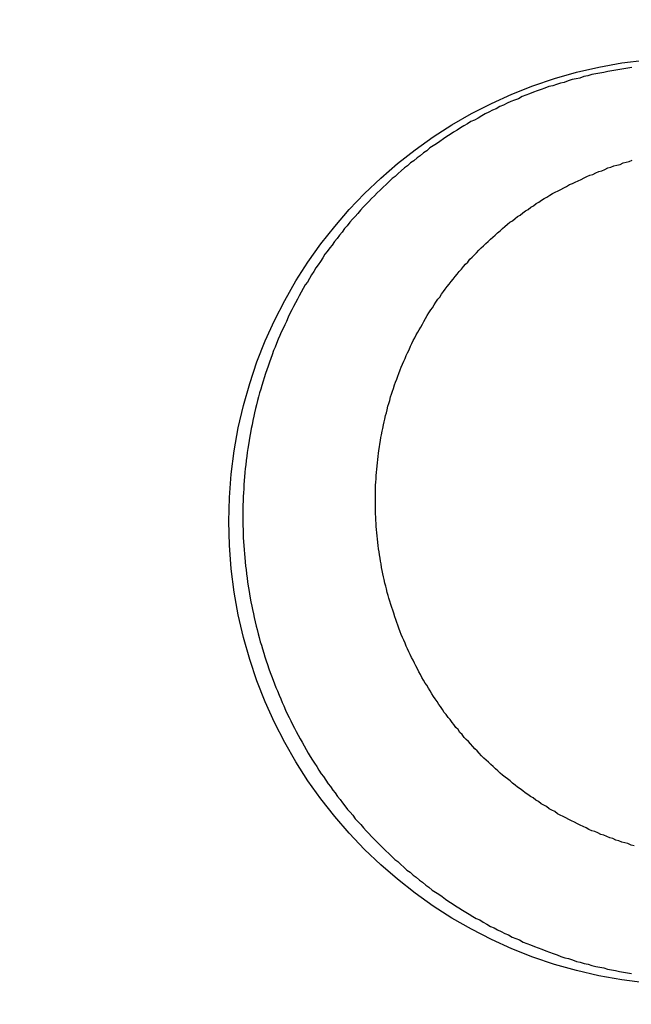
# Model space of a CAD drawing. Header units: millimetres. Extents: x -604189 to 881711, y -381903 to -7297.
# Tile 433 of 656: x -579666 to -579657, y -164949 to -164935. Entities that reach past the tile are written whole.
import ezdxf

# ---------------------------------------------------------------- set-up
doc = ezdxf.new("R2010")
doc.units = ezdxf.units.MM
doc.header["$LTSCALE"] = 100
doc.linetypes.add('0.5_0.5', pattern=[1, 0.5, -0.5])
doc.linetypes.add('ACAD_ISO04W100', pattern=[30.5, 24, -3, 0.5, -3])
doc.layers.get('Defpoints').update_dxf_attribs({"color": 30})
doc.layers.add('OPIS', color=7, linetype='Continuous')
doc.layers.add('strop osie', color=80, linetype='ACAD_ISO04W100', lineweight=5)
doc.styles.get("Standard").update_dxf_attribs({"font": 'romans.shx', "width": 0.5})
doc.dimstyles.new('1 50', dxfattribs={"dimtxt": 150, "dimasz": 80, "dimexe": 1, "dimexo": 1, "dimgap": 20, "dimtad": 1, "dimdec": 0, "dimlfac": 0.1, "dimtxsty": 'Standard', "dimblk": 'ARCHTICK', "dimcen": 200, "dimclrd": 2, "dimadec": 1, "dimazin": 0, "dimtfac": 1, "dimtdec": 0, "dimtmove": 0, "dimatfit": 3, "dimldrblk": 'ARCHTICK', "dimfxl": 120, "dimfxlon": 1, "dimtfill": 1, "dimarcsym": 0})

# ---------------------------------------------------------------- blocks, each defined once
blk = doc.blocks.new('_ArchTick')
at = {"layer": 'strop osie', "color": 0, "const_width": 0.15}
blk.add_lwpolyline([(-0.5, -0.5), (0.5, 0.5)], dxfattribs=at)
blk = doc.blocks.new('*D3294')
at = {"layer": 'Defpoints', "color": 0, "linetype": 'ByBlock', "lineweight": 5, "transparency": 16777216}
for p in [(-595783.126, -159420.303), (-593748.924, -159420.303), (-552118.935, -179940.303)]:
    blk.add_point(p, dxfattribs=at)
at = {"layer": 'OPIS', "color": 0, "linetype": 'Continuous', "lineweight": -2, "transparency": 16777216}
for p, q in [((-595723.126, -159420.303), (-595784.126, -159420.303)), ((-595723.126, -179940.303), (-595784.126, -179940.303))]:
    blk.add_line(p, q, dxfattribs=at)
at = {"layer": 'OPIS', "color": 2, "lineweight": -2, "transparency": 16777216}
blk.add_line((-595783.126, -179940.303), (-595783.126, -159420.303), dxfattribs=at)
at = {"layer": 'OPIS', "color": 2, "linetype": 'ByBlock', "lineweight": -2, "transparency": 16777216, "xscale": 80, "yscale": 80, "zscale": 80}
for p, rotation in [((-595783.126, -159420.303), 90), ((-595783.126, -179940.303), 270)]:
    blk.add_blockref('_ArchTick', p, dxfattribs=dict(at, rotation=rotation))
at = {"layer": 'OPIS', "color": 0, "linetype": 'ByBlock', "lineweight": 13, "transparency": 16777216, "insert": (-595878.126, -169680.303), "char_height": 150, "attachment_point": 5, "rotation": 90, "bg_fill": 3, "box_fill_scale": 1.1, "bg_fill_color": 256, "bg_fill_true_color": 13158600, "bg_fill_transparency": 0}
blk.add_mtext('2052', dxfattribs=at)

msp = doc.modelspace()

# ---------------------------------------------------------------- dimensions: what is measured, and where the dimension line sits
at = {"layer": 'OPIS', "color": 0, "linetype": 'ByBlock', "lineweight": 13}
dim = msp.add_linear_dim(base=(-595783.126, -159420.303), p1=(-552118.935, -179940.303), p2=(-593748.924, -159420.303), angle=90, dimstyle='1 50', override={"dimtmove": 1, "dimfxl": 60, "dimarcsym": 1}, dxfattribs=at)
dim.commit()
dim.dimension.update_dxf_attribs({"geometry": '*D3294', "text_midpoint": (-595878.126, -169680.303)})

# ---------------------------------------------------------------- next in the draw order: hatches: boundary and pattern name
at = {"layer": 'OPIS', "linetype": '0.5_0.5', "lineweight": 13}
h = msp.add_hatch(dxfattribs=at)
h.set_pattern_fill('ANSI37', color=0, scale=130)
h.set_pattern_definition([(45, (-597218.54, 256668.8), (-291.85832, 291.85832), []), (135, (-597218.54, 256668.8), (-291.85832, -291.85832), [])])
edge = h.paths.add_edge_path(flags=16)
edge.add_line((-570958.916, -168985.281), (-571058.916, -168985.281))
edge.add_line((-571058.916, -168985.281), (-572598.916, -168985.281))
edge.add_line((-572598.916, -168985.281), (-572598.915, -170470.3))
edge.add_line((-572598.915, -170470.3), (-570825.763, -170470.3))
edge.add_arc((-570508.916, -170339.099), 342.937, 180, 202.49364, ccw=False)
edge.add_arc((-570508.916, -170339.099), 342.937, 90, 180, ccw=False)
edge.add_line((-570508.916, -169996.163), (-570508.916, -169764.704))
edge.add_arc((-570058.916, -168985.281), 900, 180, 240, ccw=False)
edge = h.paths.add_edge_path(flags=17)
edge.add_line((-569358.915, -170085.281), (-569358.916, -168985.281))
edge.add_line((-569358.916, -168985.281), (-569358.917, -168985.281))
edge.add_line((-569358.917, -168985.281), (-569958.916, -168985.281))
edge.add_line((-569958.916, -168985.281), (-570058.916, -168985.281))
edge.add_line((-570058.916, -168985.281), (-570058.916, -168925.281))
edge.add_line((-570058.916, -168925.281), (-569958.916, -168925.281))
edge.add_line((-569958.916, -168925.281), (-569958.916, -168865.281))
edge.add_line((-569958.916, -168865.281), (-569358.916, -168865.281))
edge.add_line((-569358.916, -168865.281), (-569358.917, -166865.281))
edge.add_line((-569358.917, -166865.281), (-574098.917, -166865.286))
edge.add_line((-574098.917, -166865.286), (-574098.914, -171970.3))
edge.add_line((-574098.914, -171970.3), (-572608.913, -171970.3))
edge.add_line((-572608.913, -171970.3), (-571504.913, -170590.3))
edge.add_line((-571504.913, -170590.3), (-572718.915, -170590.3))
edge.add_line((-572718.915, -170590.3), (-572718.916, -168865.281))
edge.add_line((-572718.916, -168865.281), (-571058.916, -168865.281))
edge.add_line((-571058.916, -168865.281), (-571058.916, -168925.281))
edge.add_line((-571058.916, -168925.281), (-570958.916, -168925.281))
edge.add_line((-570958.916, -168925.281), (-570958.916, -168985.281))
edge.add_arc((-570058.916, -168985.281), 900, 180, 240)
edge.add_line((-570508.916, -169764.704), (-570508.916, -169996.163))
edge.add_arc((-570508.916, -170339.099), 342.937, 0, 90, ccw=False)
edge.add_arc((-570508.916, -170339.099), 342.937, 208.97989, 360, ccw=False)
edge.add_line((-570808.913, -170505.253), (-570808.913, -171171.086))
edge.add_arc((-570808.913, -171220.3), 49.214, 0, 90, ccw=False)
edge.add_arc((-570808.913, -171220.3), 49.214, 270, 360, ccw=False)
edge.add_line((-570808.913, -171269.514), (-570808.913, -171970.3))
edge.add_line((-570808.913, -171970.3), (-569358.914, -171970.3))
edge.add_line((-569358.914, -171970.3), (-569358.915, -170085.281))
h.paths.add_polyline_path([(-561118.924, -159870.303), (-590334.655, -159870.303), (-590334.655, -161470.303), (-562318.924, -161470.303), (-562318.924, -172095.292), (-561118.924, -172095.291), (-561118.924, -168350.303), (-552073.919, -168350.303), (-552073.92, -167150.303), (-561118.924, -167150.303)])
h.paths.add_polyline_path([(-572856.927, -169813.68), (-569451.07, -169813.68), (-569451.07, -169408.68), (-572856.927, -169408.68)], flags=16)
at = {"layer": 'OPIS', "linetype": 'ByBlock', "lineweight": 15}
h = msp.add_hatch(dxfattribs=at)
h.set_pattern_fill('ANSI37', color=0, scale=80, angle=45)
h.set_pattern_definition([(90, (-298582.96, 32475.8), (-254, 0), []), (180, (-298582.96, 32475.8), (-3e-14, -254), [])])
edge = h.paths.add_edge_path()
edge.add_arc((-579589.086, -167378.931), 50, 0, 90)
edge.add_line((-579589.086, -167328.931), (-579794.086, -167328.93))
edge.add_arc((-579794.086, -167378.93), 50, 89.9996, 180)
edge.add_line((-579844.086, -167378.93), (-579844.086, -167822.93))
edge.add_arc((-579794.086, -167822.93), 50, 180, 270)
edge.add_line((-579794.086, -167872.93), (-579589.085, -167872.931))
edge.add_arc((-579589.086, -167822.931), 50, 270.0014, 360)
edge.add_line((-579539.086, -167822.931), (-579539.086, -167378.931))
edge = h.paths.add_edge_path()
edge.add_arc((-579589.086, -167378.931), 50, 0, 90)
edge.add_line((-579589.086, -167328.931), (-579794.086, -167328.93))
edge.add_arc((-579794.086, -167378.93), 50, 89.9996, 180)
edge.add_line((-579844.086, -167378.93), (-579844.086, -167822.93))
edge.add_arc((-579794.086, -167822.93), 50, 180, 270)
edge.add_line((-579794.086, -167872.93), (-579589.085, -167872.931))
edge.add_arc((-579589.086, -167822.931), 50, 270.0014, 360)
edge.add_line((-579539.086, -167822.931), (-579539.086, -167378.931))
edge = h.paths.add_edge_path()
edge.add_line((-579899.087, -167300.93), (-579424.086, -167300.93))
edge.add_line((-579424.086, -167300.93), (-579424.086, -167900.93))
edge.add_line((-579424.086, -167900.93), (-579898.789, -167900.93))
edge.add_arc((-579899.086, -167892.935), 8, 180, 272.1285, ccw=False)
edge.add_line((-579907.086, -167892.935), (-579907.086, -167308.93))
edge.add_arc((-579899.086, -167308.93), 8, 90.0036, 180, ccw=False)
h.paths.add_polyline_path([(-581519.932, -164217.829), (-581520.004, -164223.092), (-581520.079, -164228.355), (-581520.156, -164233.617), (-581520.235, -164238.88), (-581520.318, -164244.143), (-581520.402, -164249.406), (-581520.489, -164254.669), (-581520.579, -164259.931), (-581520.671, -164265.194), (-581520.766, -164270.457), (-581520.863, -164275.719), (-581520.962, -164280.982), (-581521.064, -164286.244), (-581521.169, -164291.506), (-581521.276, -164296.769), (-581521.386, -164302.031), (-581521.498, -164307.293), (-581521.613, -164312.556), (-581521.73, -164317.818), (-581521.85, -164323.08), (-581521.972, -164328.342), (-581522.097, -164333.604), (-581522.225, -164338.866), (-581522.355, -164344.127), (-581522.488, -164349.389), (-581522.623, -164354.651), (-581522.76, -164359.913), (-581522.901, -164365.174), (-581523.043, -164370.436), (-581523.189, -164375.697), (-581523.337, -164380.958), (-581523.487, -164386.22), (-581523.64, -164391.481), (-581523.795, -164396.742), (-581523.953, -164402.003), (-581874.489, -164402.003), (-581874.664, -164396.198), (-581874.835, -164390.392), (-581875.003, -164384.587), (-581875.168, -164378.781), (-581875.329, -164372.976), (-581875.488, -164367.17), (-581875.643, -164361.364), (-581875.796, -164355.558), (-581875.945, -164349.752), (-581876.092, -164343.946), (-581876.235, -164338.14), (-581876.375, -164332.334), (-581876.512, -164326.527), (-581876.646, -164320.721), (-581876.777, -164314.914), (-581876.904, -164309.108), (-581877.029, -164303.301), (-581877.151, -164297.495), (-581877.269, -164291.688), (-581877.385, -164285.881), (-581877.497, -164280.074), (-581877.606, -164274.267), (-581877.713, -164268.461), (-581877.816, -164262.653), (-581877.916, -164256.846), (-581878.014, -164251.039), (-581878.108, -164245.232), (-581878.199, -164239.425), (-581878.287, -164233.618), (-581878.372, -164227.81), (-581878.454, -164222.003), (-581878.533, -164216.196), (-581878.609, -164210.388), (-581878.682, -164204.581), (-581878.751, -164198.773), (-581878.818, -164192.966), (-581878.881, -164187.158), (-581878.941, -164181.35), (-581878.997, -164175.543), (-581879.051, -164169.735), (-581879.101, -164163.927), (-581879.147, -164158.12), (-581879.191, -164152.312), (-581879.231, -164146.504), (-581879.267, -164140.696), (-581879.301, -164134.888), (-581879.332, -164129.081), (-581879.361, -164123.273), (-581879.388, -164117.465), (-581879.413, -164111.657), (-581879.437, -164105.849), (-581879.459, -164100.041), (-581879.475, -164094.233), (-581879.48, -164088.425), (-581879.472, -164082.617), (-581879.448, -164076.809), (-581879.406, -164071.002), (-581879.347, -164065.194), (-581879.269, -164059.387), (-581879.171, -164053.58), (-581879.054, -164047.773), (-581878.917, -164041.967), (-581878.759, -164036.161), (-581878.581, -164030.356), (-581878.381, -164024.551), (-581878.159, -164018.747), (-581877.914, -164012.944), (-581877.642, -164007.143), (-581877.341, -164001.342), (-581877.009, -163995.544), (-581876.642, -163989.748), (-581876.238, -163983.954), (-581875.795, -163978.163), (-581875.304, -163972.376), (-581874.753, -163966.594), (-581874.129, -163960.82), (-581873.419, -163955.056), (-581872.605, -163949.306), (-581871.67, -163943.574), (-581870.596, -163937.865), (-581869.362, -163932.188), (-581867.941, -163926.557), (-581866.302, -163920.987), (-581864.416, -163915.495), (-581862.246, -163910.11), (-581859.744, -163904.869), (-581856.869, -163899.824), (-581853.582, -163895.036), (-581849.851, -163890.591), (-581845.671, -163886.563), (-581841.105, -163882.977), (-581836.224, -163879.833), (-581831.097, -163877.106), (-581825.784, -163874.761), (-581820.336, -163872.759), (-581814.785, -163871.064), (-581809.154, -163869.636), (-581803.468, -163868.44), (-581797.747, -163867.44), (-581792, -163866.603), (-581786.235, -163865.9), (-581780.458, -163865.297), (-581774.674, -163864.778), (-581768.884, -163864.334), (-581763.088, -163863.958), (-581757.289, -163863.646), (-581751.486, -163863.39), (-581745.681, -163863.186), (-581739.874, -163863.026), (-581734.068, -163862.906), (-581728.26, -163862.819), (-581722.453, -163862.761), (-581716.645, -163862.725), (-581710.837, -163862.707), (-581705.029, -163862.7), (-581699.221, -163862.698), (-581693.958, -163862.699), (-581688.694, -163862.704), (-581683.431, -163862.718), (-581678.167, -163862.744), (-581672.904, -163862.788), (-581667.641, -163862.852), (-581662.379, -163862.942), (-581657.117, -163863.062), (-581651.856, -163863.215), (-581646.596, -163863.407), (-581641.337, -163863.64), (-581636.081, -163863.919), (-581630.828, -163864.249), (-581625.579, -163864.634), (-581620.334, -163865.078), (-581615.096, -163865.587), (-581609.864, -163866.17), (-581604.645, -163866.847), (-581599.442, -163867.642), (-581594.263, -163868.578), (-581589.115, -163869.676), (-581584.013, -163870.965), (-581578.971, -163872.474), (-581574.009, -163874.23), (-581569.153, -163876.259), (-581564.436, -163878.591), (-581559.896, -163881.253), (-581555.585, -163884.268), (-581551.554, -163887.652), (-581547.857, -163891.394), (-581544.534, -163895.471), (-581541.574, -163899.824), (-581538.952, -163904.387), (-581536.64, -163909.114), (-581534.606, -163913.968), (-581532.817, -163918.918), (-581531.241, -163923.939), (-581529.854, -163929.016), (-581528.636, -163934.137), (-581527.564, -163939.29), (-581526.619, -163944.467), (-581525.784, -163949.663), (-581525.048, -163954.875), (-581524.397, -163960.099), (-581523.818, -163965.33), (-581523.302, -163970.568), (-581522.84, -163975.811), (-581522.421, -163981.058), (-581522.037, -163986.308), (-581521.685, -163991.559), (-581521.363, -163996.813), (-581521.067, -164002.068), (-581520.796, -164007.324), (-581520.549, -164012.582), (-581520.322, -164017.84), (-581520.116, -164023.1), (-581519.928, -164028.36), (-581519.759, -164033.621), (-581519.607, -164038.882), (-581519.472, -164044.144), (-581519.354, -164049.406), (-581519.252, -164054.668), (-581519.166, -164059.931), (-581519.096, -164065.194), (-581519.041, -164070.457), (-581519.001, -164075.72), (-581518.976, -164080.984), (-581518.964, -164086.247), (-581518.964, -164091.51), (-581518.974, -164096.774), (-581518.991, -164102.037), (-581519.012, -164107.301), (-581519.034, -164112.564), (-581519.057, -164117.828), (-581519.081, -164123.091), (-581519.107, -164128.354), (-581519.135, -164133.618), (-581519.165, -164138.881), (-581519.197, -164144.144), (-581519.232, -164149.408), (-581519.269, -164154.671), (-581519.31, -164159.934), (-581519.353, -164165.198), (-581519.399, -164170.461), (-581519.447, -164175.724), (-581519.498, -164180.987), (-581519.552, -164186.25), (-581519.609, -164191.513), (-581519.668, -164196.777), (-581519.73, -164202.04), (-581519.795, -164207.303), (-581519.862, -164212.566)])
h.paths.add_polyline_path([(-582118.924, -164407.051), (-579418.924, -164407.051), (-579418.924, -162910.783), (-582118.924, -162910.783)])
h.paths.add_polyline_path([(-581950.717, -164839.225), (-581944.91, -164839.127), (-581939.103, -164839.033), (-581933.295, -164838.942), (-581927.488, -164838.854), (-581921.681, -164838.769), (-581915.873, -164838.687), (-581910.066, -164838.608), (-581904.259, -164838.532), (-581898.451, -164838.459), (-581892.644, -164838.39), (-581886.836, -164838.323), (-581881.028, -164838.26), (-581875.221, -164838.2), (-581869.413, -164838.144), (-581863.605, -164838.09), (-581857.798, -164838.04), (-581851.99, -164837.994), (-581846.182, -164837.95), (-581840.374, -164837.91), (-581834.567, -164837.874), (-581828.759, -164837.84), (-581822.951, -164837.809), (-581817.143, -164837.78), (-581811.335, -164837.753), (-581805.527, -164837.728), (-581799.719, -164837.704), (-581793.912, -164837.682), (-581788.104, -164837.666), (-581782.296, -164837.661), (-581776.488, -164837.669), (-581770.68, -164837.693), (-581764.872, -164837.735), (-581759.065, -164837.794), (-581753.257, -164837.872), (-581747.45, -164837.97), (-581741.643, -164838.087), (-581735.837, -164838.224), (-581730.031, -164838.382), (-581724.226, -164838.56), (-581718.422, -164838.76), (-581712.618, -164838.982), (-581706.815, -164839.227), (-581701.013, -164839.499), (-581695.213, -164839.8), (-581689.415, -164840.132), (-581683.618, -164840.499), (-581677.825, -164840.903), (-581672.034, -164841.346), (-581666.246, -164841.837), (-581660.465, -164842.388), (-581654.691, -164843.012), (-581648.927, -164843.722), (-581643.176, -164844.536), (-581637.444, -164845.471), (-581631.736, -164846.545), (-581626.059, -164847.779), (-581620.428, -164849.2), (-581614.858, -164850.839), (-581609.366, -164852.725), (-581603.98, -164854.895), (-581598.739, -164857.397), (-581593.694, -164860.272), (-581588.906, -164863.559), (-581584.462, -164867.29), (-581580.433, -164871.47), (-581576.847, -164876.036), (-581573.704, -164880.917), (-581570.976, -164886.044), (-581568.631, -164891.357), (-581566.63, -164896.805), (-581564.934, -164902.356), (-581563.507, -164907.987), (-581562.31, -164913.673), (-581561.31, -164919.394), (-581560.474, -164925.141), (-581559.77, -164930.906), (-581559.168, -164936.683), (-581558.648, -164942.467), (-581558.204, -164948.257), (-581557.829, -164954.053), (-581557.516, -164959.852), (-581557.261, -164965.655), (-581557.056, -164971.46), (-581556.897, -164977.267), (-581556.776, -164983.073), (-581556.69, -164988.881), (-581556.631, -164994.688), (-581556.596, -165000.496), (-581556.577, -165006.304), (-581556.57, -165012.112), (-581556.569, -165017.92), (-581556.57, -165023.183), (-581556.575, -165028.447), (-581556.588, -165033.71), (-581556.615, -165038.974), (-581556.658, -165044.237), (-581556.723, -165049.5), (-581556.813, -165054.762), (-581556.932, -165060.024), (-581557.086, -165065.285), (-581557.277, -165070.545), (-581557.51, -165075.804), (-581557.79, -165081.06), (-581558.119, -165086.313), (-581558.504, -165091.562), (-581558.949, -165096.807), (-581559.458, -165102.045), (-581560.04, -165107.276), (-581560.717, -165112.496), (-581561.513, -165117.699), (-581562.448, -165122.878), (-581563.547, -165128.026), (-581564.836, -165133.128), (-581566.345, -165138.17), (-581568.1, -165143.132), (-581570.129, -165147.988), (-581572.461, -165152.705), (-581575.123, -165157.245), (-581578.139, -165161.556), (-581581.522, -165165.587), (-581585.265, -165169.284), (-581589.342, -165172.607), (-581593.694, -165175.567), (-581598.257, -165178.189), (-581602.985, -165180.501), (-581607.838, -165182.535), (-581612.788, -165184.324), (-581617.81, -165185.9), (-581622.887, -165187.287), (-581628.007, -165188.505), (-581633.16, -165189.577), (-581638.337, -165190.522), (-581643.534, -165191.357), (-581648.746, -165192.093), (-581653.969, -165192.744), (-581659.201, -165193.323), (-581664.439, -165193.839), (-581669.682, -165194.301), (-581674.929, -165194.72), (-581680.178, -165195.104), (-581685.43, -165195.456), (-581690.683, -165195.778), (-581695.938, -165196.074), (-581701.195, -165196.345), (-581706.452, -165196.592), (-581711.711, -165196.819), (-581716.97, -165197.025), (-581722.23, -165197.213), (-581727.491, -165197.382), (-581732.752, -165197.534), (-581738.014, -165197.669), (-581743.276, -165197.787), (-581748.539, -165197.889), (-581753.801, -165197.975), (-581759.064, -165198.045), (-581764.327, -165198.1), (-581769.591, -165198.14), (-581774.854, -165198.165), (-581780.118, -165198.177), (-581785.381, -165198.177), (-581790.644, -165198.167), (-581795.908, -165198.15), (-581801.171, -165198.129), (-581806.435, -165198.107), (-581811.698, -165198.084), (-581816.961, -165198.06), (-581822.225, -165198.034), (-581827.488, -165198.006), (-581832.752, -165197.976), (-581838.015, -165197.944), (-581843.278, -165197.909), (-581848.541, -165197.872), (-581853.805, -165197.831), (-581859.068, -165197.788), (-581864.331, -165197.742), (-581869.594, -165197.694), (-581874.858, -165197.643), (-581880.121, -165197.589), (-581885.384, -165197.532), (-581890.647, -165197.473), (-581895.91, -165197.411), (-581901.173, -165197.346), (-581906.436, -165197.279), (-581911.699, -165197.209), (-581916.962, -165197.137), (-581922.225, -165197.062), (-581927.488, -165196.985), (-581932.751, -165196.906), (-581938.014, -165196.823), (-581943.276, -165196.739), (-581948.539, -165196.652), (-581953.802, -165196.562), (-581959.064, -165196.47), (-581964.327, -165196.375), (-581969.59, -165196.278), (-581974.852, -165196.179), (-581980.115, -165196.077), (-581985.377, -165195.972), (-581990.639, -165195.865), (-581995.902, -165195.755), (-582001.164, -165195.643), (-582006.426, -165195.528), (-582011.688, -165195.411), (-582016.95, -165195.291), (-582022.212, -165195.169), (-582027.474, -165195.044), (-582032.736, -165194.916), (-582037.998, -165194.786), (-582043.26, -165194.653), (-582048.521, -165194.518), (-582053.783, -165194.381), (-582059.045, -165194.24), (-582064.306, -165194.098), (-582069.568, -165193.952), (-582074.829, -165193.804), (-582080.09, -165193.654), (-582085.351, -165193.501), (-582090.613, -165193.346), (-582095.874, -165193.188), (-582095.874, -164842.652), (-582090.068, -164842.477), (-582084.263, -164842.306), (-582078.457, -164842.138), (-582072.652, -164841.973), (-582066.846, -164841.812), (-582061.04, -164841.653), (-582055.235, -164841.498), (-582049.429, -164841.345), (-582043.623, -164841.196), (-582037.817, -164841.049), (-582032.01, -164840.906), (-582026.204, -164840.766), (-582020.398, -164840.629), (-582014.591, -164840.495), (-582008.785, -164840.364), (-582002.978, -164840.237), (-581997.172, -164840.112), (-581991.365, -164839.99), (-581985.558, -164839.872), (-581979.752, -164839.756), (-581973.945, -164839.644), (-581968.138, -164839.535), (-581962.331, -164839.428), (-581956.524, -164839.325)])
edge = h.paths.add_edge_path()
edge.add_arc((-581748.924, -162268.543), 50, 0, 90.0004)
edge.add_line((-581748.924, -162218.543), (-581953.924, -162218.545))
edge.add_arc((-581953.924, -162268.545), 50, 90.0009, 180)
edge.add_line((-582003.924, -162268.545), (-582003.924, -162712.545))
edge.add_arc((-581953.924, -162712.545), 50, 180, 270.0022)
edge.add_line((-581953.922, -162762.545), (-581748.923, -162762.543))
edge.add_arc((-581748.924, -162712.543), 50, 270.0009, 360)
edge.add_line((-581698.924, -162712.543), (-581698.924, -162268.543))
edge = h.paths.add_edge_path()
edge.add_arc((-581748.924, -161668.543), 50, 0, 90.0004)
edge.add_line((-581748.924, -161618.543), (-581953.924, -161618.545))
edge.add_arc((-581953.924, -161668.545), 50, 90.0009, 180)
edge.add_line((-582003.924, -161668.545), (-582003.924, -162112.545))
edge.add_arc((-581953.924, -162112.545), 50, 180, 270.0022)
edge.add_line((-581953.922, -162162.545), (-581748.923, -162162.543))
edge.add_arc((-581748.924, -162112.543), 50, 270.0009, 360)
edge.add_line((-581698.924, -162112.543), (-581698.924, -161668.543))
h.paths.add_polyline_path([(-582118.924, -162790.543), (-579418.924, -162790.543), (-579418.924, -161590.543), (-582118.924, -161590.543)])
edge = h.paths.add_edge_path()
edge.add_arc((-579794.086, -168270.003), 50, 89.9996, 180)
edge.add_line((-579844.086, -168270.003), (-579844.086, -168714.003))
edge.add_arc((-579794.086, -168714.003), 50, 180, 270)
edge.add_line((-579794.086, -168764.003), (-579589.085, -168764.004))
edge.add_arc((-579589.086, -168714.004), 50, 270.0014, 360)
edge.add_line((-579539.086, -168714.004), (-579539.086, -168270.004))
edge.add_arc((-579589.086, -168270.004), 50, 0, 90)
edge.add_line((-579589.086, -168220.004), (-579794.086, -168220.003))
edge = h.paths.add_edge_path()
edge.add_arc((-579589.086, -169161.078), 50, 0, 90)
edge.add_line((-579589.086, -169111.078), (-579794.086, -169111.076))
edge.add_arc((-579794.086, -169161.076), 50, 89.9996, 180)
edge.add_line((-579844.086, -169161.076), (-579844.086, -169605.076))
edge.add_arc((-579794.086, -169605.076), 50, 180, 270)
edge.add_line((-579794.086, -169655.076), (-579589.085, -169655.078))
edge.add_arc((-579589.086, -169605.078), 50, 270.0014, 360)
edge.add_line((-579539.086, -169605.078), (-579539.086, -169161.078))
edge = h.paths.add_edge_path()
edge.add_arc((-579794.086, -170052.15), 50, 89.9996, 180)
edge.add_line((-579844.086, -170052.15), (-579844.086, -170496.15))
edge.add_arc((-579794.086, -170496.15), 50, 180, 270)
edge.add_line((-579794.086, -170546.15), (-579589.085, -170546.151))
edge.add_arc((-579589.086, -170496.151), 50, 270.0014, 360)
edge.add_line((-579539.086, -170496.151), (-579539.086, -170052.151))
edge.add_arc((-579589.086, -170052.151), 50, 0, 90)
edge.add_line((-579589.086, -170002.151), (-579794.086, -170002.15))
edge = h.paths.add_edge_path()
edge.add_arc((-579794.086, -170943.223), 50, 89.9996, 180)
edge.add_line((-579844.086, -170943.223), (-579844.086, -171387.223))
edge.add_arc((-579794.086, -171387.223), 50, 180, 270)
edge.add_line((-579794.086, -171437.223), (-579589.085, -171437.224))
edge.add_arc((-579589.086, -171387.224), 50, 270.0014, 360)
edge.add_line((-579539.086, -171387.224), (-579539.086, -170943.224))
edge.add_arc((-579589.086, -170943.224), 50, 0, 90)
edge.add_line((-579589.086, -170893.224), (-579794.086, -170893.223))
h.paths.add_polyline_path([(-579418.924, -164527.291), (-582118.924, -164527.291), (-582118.924, -171970.3), (-579418.924, -171970.3)])

# ---------------------------------------------------------------- next in the draw order: linework, layer by layer
at = {"color": 0}
for points in [[(-579657.008, -164936.038, 0), (-579657.065, -164936.048, 0), (-579657.121, -164936.058, 0), (-579657.178, -164936.068, 0), (-579657.234, -164936.078, 0), (-579657.29, -164936.088, 0), (-579657.346, -164936.098, 0), (-579657.402, -164936.108, 0), (-579657.458, -164936.118, 0), (-579657.514, -164936.128, 0), (-579657.57, -164936.138, 0), (-579657.625, -164936.158, 0), (-579657.681, -164936.168, 0), (-579657.736, -164936.188, 0), (-579657.791, -164936.198, 0), (-579657.846, -164936.208, 0), (-579657.901, -164936.228, 0), (-579657.956, -164936.248, 0), (-579658.011, -164936.258, 0), (-579658.065, -164936.278, 0), (-579658.119, -164936.298, 0), (-579658.174, -164936.308, 0), (-579658.228, -164936.328, 0), (-579658.281, -164936.348, 0), (-579658.335, -164936.368, 0), (-579658.388, -164936.388, 0), (-579658.442, -164936.408, 0), (-579658.495, -164936.428, 0), (-579658.548, -164936.448, 0), (-579658.6, -164936.478, 0), (-579658.653, -164936.498, 0), (-579658.705, -164936.518, 0), (-579658.757, -164936.538, 0), (-579658.809, -164936.568, 0), (-579658.86, -164936.588, 0), (-579658.912, -164936.618, 0), (-579658.963, -164936.638, 0), (-579659.014, -164936.668, 0), (-579659.064, -164936.688, 0), (-579659.115, -164936.718, 0), (-579659.165, -164936.748, 0), (-579659.215, -164936.778, 0), (-579659.265, -164936.798, 0), (-579659.314, -164936.828, 0), (-579659.363, -164936.858, 0), (-579659.412, -164936.888, 0), (-579659.461, -164936.918, 0), (-579659.509, -164936.948, 0), (-579659.557, -164936.978, 0), (-579659.605, -164937.008, 0), (-579659.652, -164937.038, 0), (-579659.7, -164937.078, 0), (-579659.747, -164937.108, 0), (-579659.793, -164937.138, 0), (-579659.84, -164937.168, 0), (-579659.886, -164937.208, 0), (-579659.932, -164937.238, 0), (-579659.977, -164937.278, 0), (-579660.022, -164937.308, 0), (-579660.067, -164937.348, 0), (-579660.111, -164937.378, 0), (-579660.156, -164937.418, 0), (-579660.199, -164937.448, 0), (-579660.243, -164937.488, 0), (-579660.286, -164937.528, 0), (-579660.329, -164937.568, 0), (-579660.372, -164937.598, 0), (-579660.414, -164937.638, 0), (-579660.456, -164937.678, 0), (-579660.497, -164937.718, 0), (-579660.538, -164937.758, 0), (-579660.579, -164937.798, 0), (-579660.619, -164937.838, 0), (-579660.659, -164937.878, 0), (-579660.699, -164937.918, 0), (-579660.738, -164937.958, 0), (-579660.777, -164937.998, 0), (-579660.816, -164938.038, 0), (-579660.854, -164938.088, 0), (-579660.891, -164938.128, 0), (-579660.929, -164938.168, 0), (-579660.966, -164938.208, 0), (-579661.002, -164938.258, 0), (-579661.038, -164938.298, 0), (-579661.074, -164938.348, 0), (-579661.109, -164938.388, 0), (-579661.144, -164938.438, 0), (-579661.179, -164938.478, 0), (-579661.213, -164938.528, 0), (-579661.246, -164938.568, 0), (-579661.28, -164938.618, 0), (-579661.313, -164938.658, 0), (-579661.345, -164938.708, 0), (-579661.377, -164938.758, 0), (-579661.408, -164938.808, 0), (-579661.44, -164938.848, 0), (-579661.47, -164938.898, 0), (-579661.501, -164938.948, 0), (-579661.53, -164938.998, 0), (-579661.56, -164939.048, 0), (-579661.589, -164939.088, 0), (-579661.617, -164939.138, 0), (-579661.645, -164939.188, 0), (-579661.673, -164939.238, 0), (-579661.7, -164939.288, 0), (-579661.727, -164939.338, 0), (-579661.753, -164939.388, 0), (-579661.779, -164939.438, 0), (-579661.804, -164939.488, 0), (-579661.829, -164939.538, 0), (-579661.854, -164939.598, 0), (-579661.878, -164939.648, 0), (-579661.901, -164939.698, 0), (-579661.925, -164939.748, 0), (-579661.947, -164939.798, 0), (-579661.969, -164939.848, 0), (-579661.991, -164939.908, 0), (-579662.012, -164939.958, 0), (-579662.033, -164940.008, 0), (-579662.053, -164940.068, 0), (-579662.073, -164940.118, 0), (-579662.092, -164940.168, 0), (-579662.111, -164940.228, 0), (-579662.13, -164940.278, 0), (-579662.148, -164940.328, 0), (-579662.165, -164940.388, 0), (-579662.182, -164940.438, 0), (-579662.198, -164940.498, 0), (-579662.214, -164940.548, 0), (-579662.23, -164940.598, 0), (-579662.245, -164940.658, 0), (-579662.259, -164940.708, 0), (-579662.273, -164940.768, 0), (-579662.287, -164940.818, 0), (-579662.3, -164940.878, 0), (-579662.312, -164940.928, 0), (-579662.324, -164940.988, 0), (-579662.336, -164941.048, 0), (-579662.347, -164941.098, 0), (-579662.357, -164941.158, 0), (-579662.367, -164941.208, 0), (-579662.377, -164941.268, 0), (-579662.386, -164941.328, 0), (-579662.395, -164941.378, 0), (-579662.403, -164941.438, 0), (-579662.41, -164941.488, 0), (-579662.417, -164941.548, 0), (-579662.424, -164941.608, 0), (-579662.43, -164941.658, 0), (-579662.436, -164941.718, 0), (-579662.441, -164941.778, 0), (-579662.445, -164941.828, 0), (-579662.45, -164941.888, 0), (-579662.453, -164941.948, 0), (-579662.456, -164941.998, 0), (-579662.459, -164942.058, 0), (-579662.461, -164942.118, 0), (-579662.463, -164942.168, 0), (-579662.464, -164942.228, 0), (-579662.464, -164942.288, 0), (-579662.465, -164942.338, 0), (-579662.464, -164942.398, 0), (-579662.463, -164942.458, 0), (-579662.462, -164942.518, 0), (-579662.46, -164942.568, 0), (-579662.458, -164942.628, 0), (-579662.455, -164942.688, 0), (-579662.451, -164942.738, 0), (-579662.447, -164942.798, 0), (-579662.443, -164942.858, 0), (-579662.438, -164942.908, 0), (-579662.433, -164942.968, 0), (-579662.427, -164943.028, 0), (-579662.42, -164943.078, 0), (-579662.413, -164943.138, 0), (-579662.406, -164943.198, 0), (-579662.398, -164943.248, 0), (-579662.389, -164943.308, 0), (-579662.381, -164943.358, 0), (-579662.371, -164943.418, 0), (-579662.361, -164943.478, 0), (-579662.351, -164943.528, 0), (-579662.34, -164943.588, 0), (-579662.328, -164943.638, 0), (-579662.316, -164943.698, 0), (-579662.304, -164943.748, 0), (-579662.291, -164943.808, 0), (-579662.278, -164943.868, 0), (-579662.264, -164943.918, 0), (-579662.25, -164943.978, 0), (-579662.235, -164944.028, 0), (-579662.22, -164944.088, 0), (-579662.204, -164944.138, 0), (-579662.188, -164944.188, 0), (-579662.171, -164944.248, 0), (-579662.154, -164944.298, 0), (-579662.136, -164944.358, 0), (-579662.118, -164944.408, 0), (-579662.1, -164944.468, 0), (-579662.08, -164944.518, 0), (-579662.061, -164944.568, 0), (-579662.041, -164944.628, 0), (-579662.021, -164944.678, 0), (-579662, -164944.728, 0), (-579661.978, -164944.778, 0), (-579661.957, -164944.838, 0), (-579661.934, -164944.888, 0), (-579661.912, -164944.938, 0), (-579661.889, -164944.988, 0), (-579661.865, -164945.048, 0), (-579661.841, -164945.098, 0), (-579661.817, -164945.148, 0), (-579661.792, -164945.198, 0), (-579661.766, -164945.248, 0), (-579661.741, -164945.298, 0), (-579661.715, -164945.348, 0), (-579661.688, -164945.398, 0), (-579661.661, -164945.448, 0), (-579661.633, -164945.498, 0), (-579661.605, -164945.548, 0), (-579661.577, -164945.598, 0), (-579661.548, -164945.648, 0), (-579661.519, -164945.698, 0), (-579661.489, -164945.748, 0), (-579661.459, -164945.788, 0), (-579661.429, -164945.838, 0), (-579661.398, -164945.888, 0), (-579661.367, -164945.938, 0), (-579661.335, -164945.978, 0), (-579661.303, -164946.028, 0), (-579661.27, -164946.078, 0), (-579661.237, -164946.118, 0), (-579661.204, -164946.168, 0), (-579661.17, -164946.208, 0), (-579661.136, -164946.258, 0), (-579661.102, -164946.298, 0), (-579661.067, -164946.348, 0), (-579661.032, -164946.388, 0), (-579660.996, -164946.438, 0), (-579660.96, -164946.478, 0), (-579660.923, -164946.518, 0), (-579660.887, -164946.568, 0), (-579660.85, -164946.608, 0), (-579660.812, -164946.648, 0), (-579660.774, -164946.698, 0), (-579660.736, -164946.738, 0), (-579660.697, -164946.778, 0), (-579660.658, -164946.818, 0), (-579660.619, -164946.858, 0), (-579660.579, -164946.898, 0), (-579660.539, -164946.938, 0), (-579660.499, -164946.978, 0), (-579660.458, -164947.018, 0), (-579660.417, -164947.058, 0), (-579660.376, -164947.098, 0), (-579660.334, -164947.138, 0), (-579660.292, -164947.168, 0), (-579660.249, -164947.208, 0), (-579660.207, -164947.248, 0), (-579660.164, -164947.288, 0), (-579660.12, -164947.318, 0), (-579660.077, -164947.358, 0), (-579660.033, -164947.388, 0), (-579659.988, -164947.428, 0), (-579659.944, -164947.458, 0), (-579659.899, -164947.498, 0), (-579659.854, -164947.528, 0), (-579659.808, -164947.568, 0), (-579659.762, -164947.598, 0), (-579659.716, -164947.628, 0), (-579659.67, -164947.658, 0), (-579659.623, -164947.698, 0), (-579659.576, -164947.728, 0), (-579659.529, -164947.758, 0), (-579659.481, -164947.788, 0), (-579659.434, -164947.818, 0), (-579659.386, -164947.848, 0), (-579659.337, -164947.878, 0), (-579659.289, -164947.908, 0), (-579659.24, -164947.938, 0), (-579659.191, -164947.968, 0), (-579659.142, -164947.988, 0), (-579659.092, -164948.018, 0), (-579659.042, -164948.048, 0), (-579658.992, -164948.078, 0), (-579658.942, -164948.098, 0), (-579658.892, -164948.128, 0), (-579658.841, -164948.148, 0), (-579658.79, -164948.178, 0), (-579658.739, -164948.198, 0), (-579658.688, -164948.228, 0), (-579658.636, -164948.248, 0), (-579658.584, -164948.268, 0), (-579658.533, -164948.298, 0), (-579658.48, -164948.318, 0), (-579658.428, -164948.338, 0), (-579658.376, -164948.358, 0), (-579658.323, -164948.378, 0), (-579658.27, -164948.398, 0), (-579658.217, -164948.418, 0), (-579658.164, -164948.438, 0), (-579658.111, -164948.458, 0), (-579658.057, -164948.478, 0), (-579658.003, -164948.498, 0), (-579657.949, -164948.518, 0), (-579657.895, -164948.528, 0), (-579657.841, -164948.548, 0), (-579657.787, -164948.568, 0), (-579657.733, -164948.578, 0), (-579657.678, -164948.598, 0), (-579657.623, -164948.608, 0), (-579657.568, -164948.628, 0), (-579657.514, -164948.638, 0), (-579657.458, -164948.648, 0), (-579657.403, -164948.658, 0), (-579657.348, -164948.678, 0), (-579657.292, -164948.688, 0), (-579657.237, -164948.698, 0), (-579657.181, -164948.708, 0), (-579657.126, -164948.718, 0), (-579657.07, -164948.728, 0), (-579657.014, -164948.738, 0)], [(-579656.976, -164946.948, 0), (-579657.019, -164946.938, 0), (-579657.063, -164946.918, 0), (-579657.105, -164946.908, 0), (-579657.148, -164946.898, 0), (-579657.191, -164946.878, 0), (-579657.233, -164946.868, 0), (-579657.276, -164946.848, 0), (-579657.318, -164946.838, 0), (-579657.36, -164946.818, 0), (-579657.402, -164946.798, 0), (-579657.444, -164946.788, 0), (-579657.486, -164946.768, 0), (-579657.527, -164946.748, 0), (-579657.569, -164946.738, 0), (-579657.61, -164946.718, 0), (-579657.651, -164946.698, 0), (-579657.692, -164946.678, 0), (-579657.732, -164946.658, 0), (-579657.773, -164946.638, 0), (-579657.813, -164946.618, 0), (-579657.853, -164946.598, 0), (-579657.893, -164946.578, 0), (-579657.933, -164946.558, 0), (-579657.972, -164946.538, 0), (-579658.012, -164946.518, 0), (-579658.051, -164946.498, 0), (-579658.09, -164946.468, 0), (-579658.129, -164946.448, 0), (-579658.167, -164946.428, 0), (-579658.206, -164946.398, 0), (-579658.244, -164946.378, 0), (-579658.281, -164946.358, 0), (-579658.319, -164946.328, 0), (-579658.357, -164946.308, 0), (-579658.394, -164946.278, 0), (-579658.431, -164946.258, 0), (-579658.467, -164946.228, 0), (-579658.504, -164946.208, 0), (-579658.54, -164946.178, 0), (-579658.576, -164946.148, 0), (-579658.612, -164946.128, 0), (-579658.647, -164946.098, 0), (-579658.682, -164946.068, 0), (-579658.717, -164946.038, 0), (-579658.752, -164946.008, 0), (-579658.787, -164945.988, 0), (-579658.821, -164945.958, 0), (-579658.855, -164945.928, 0), (-579658.889, -164945.898, 0), (-579658.922, -164945.868, 0), (-579658.955, -164945.838, 0), (-579658.988, -164945.808, 0), (-579659.021, -164945.778, 0), (-579659.053, -164945.748, 0), (-579659.085, -164945.718, 0), (-579659.117, -164945.688, 0), (-579659.148, -164945.648, 0), (-579659.18, -164945.618, 0), (-579659.211, -164945.588, 0), (-579659.241, -164945.558, 0), (-579659.272, -164945.518, 0), (-579659.302, -164945.488, 0), (-579659.331, -164945.458, 0), (-579659.361, -164945.428, 0), (-579659.39, -164945.388, 0), (-579659.419, -164945.358, 0), (-579659.447, -164945.318, 0), (-579659.476, -164945.288, 0), (-579659.504, -164945.248, 0), (-579659.531, -164945.218, 0), (-579659.559, -164945.178, 0), (-579659.586, -164945.148, 0), (-579659.612, -164945.108, 0), (-579659.639, -164945.078, 0), (-579659.665, -164945.038, 0), (-579659.691, -164944.998, 0), (-579659.716, -164944.968, 0), (-579659.741, -164944.928, 0), (-579659.766, -164944.888, 0), (-579659.79, -164944.858, 0), (-579659.815, -164944.818, 0), (-579659.838, -164944.778, 0), (-579659.862, -164944.738, 0), (-579659.885, -164944.698, 0), (-579659.908, -164944.668, 0), (-579659.93, -164944.628, 0), (-579659.952, -164944.588, 0), (-579659.974, -164944.548, 0), (-579659.995, -164944.508, 0), (-579660.016, -164944.468, 0), (-579660.037, -164944.428, 0), (-579660.058, -164944.388, 0), (-579660.078, -164944.348, 0), (-579660.097, -164944.308, 0), (-579660.117, -164944.268, 0), (-579660.136, -164944.228, 0), (-579660.154, -164944.188, 0), (-579660.172, -164944.148, 0), (-579660.19, -164944.108, 0), (-579660.208, -164944.068, 0), (-579660.225, -164944.028, 0), (-579660.242, -164943.988, 0), (-579660.258, -164943.948, 0), (-579660.275, -164943.898, 0), (-579660.29, -164943.858, 0), (-579660.306, -164943.818, 0), (-579660.321, -164943.778, 0), (-579660.335, -164943.738, 0), (-579660.349, -164943.688, 0), (-579660.363, -164943.648, 0), (-579660.377, -164943.608, 0), (-579660.39, -164943.568, 0), (-579660.403, -164943.518, 0), (-579660.415, -164943.478, 0), (-579660.427, -164943.438, 0), (-579660.439, -164943.398, 0), (-579660.45, -164943.348, 0), (-579660.461, -164943.308, 0), (-579660.471, -164943.268, 0), (-579660.481, -164943.218, 0), (-579660.491, -164943.178, 0), (-579660.5, -164943.138, 0), (-579660.509, -164943.088, 0), (-579660.518, -164943.048, 0), (-579660.526, -164942.998, 0), (-579660.534, -164942.958, 0), (-579660.541, -164942.918, 0), (-579660.548, -164942.868, 0), (-579660.555, -164942.828, 0), (-579660.561, -164942.788, 0), (-579660.567, -164942.738, 0), (-579660.572, -164942.698, 0), (-579660.577, -164942.648, 0), (-579660.582, -164942.608, 0), (-579660.586, -164942.558, 0), (-579660.59, -164942.518, 0), (-579660.593, -164942.468, 0), (-579660.596, -164942.428, 0), (-579660.599, -164942.388, 0), (-579660.601, -164942.338, 0), (-579660.603, -164942.298, 0), (-579660.605, -164942.248, 0), (-579660.606, -164942.208, 0), (-579660.606, -164942.158, 0), (-579660.606, -164942.118, 0), (-579660.606, -164942.068, 0), (-579660.606, -164942.028, 0), (-579660.605, -164941.978, 0), (-579660.604, -164941.938, 0), (-579660.602, -164941.898, 0), (-579660.6, -164941.848, 0), (-579660.597, -164941.808, 0), (-579660.594, -164941.758, 0), (-579660.591, -164941.718, 0), (-579660.587, -164941.668, 0), (-579660.583, -164941.628, 0), (-579660.578, -164941.578, 0), (-579660.573, -164941.538, 0), (-579660.568, -164941.488, 0), (-579660.562, -164941.448, 0), (-579660.556, -164941.408, 0), (-579660.55, -164941.358, 0), (-579660.543, -164941.318, 0), (-579660.536, -164941.268, 0), (-579660.528, -164941.228, 0), (-579660.52, -164941.188, 0), (-579660.511, -164941.138, 0), (-579660.502, -164941.098, 0), (-579660.493, -164941.048, 0), (-579660.483, -164941.008, 0), (-579660.473, -164940.968, 0), (-579660.463, -164940.918, 0), (-579660.452, -164940.878, 0), (-579660.441, -164940.838, 0), (-579660.429, -164940.788, 0), (-579660.417, -164940.748, 0), (-579660.405, -164940.708, 0), (-579660.392, -164940.658, 0), (-579660.379, -164940.618, 0), (-579660.365, -164940.578, 0), (-579660.351, -164940.538, 0), (-579660.337, -164940.488, 0), (-579660.322, -164940.448, 0), (-579660.307, -164940.408, 0), (-579660.291, -164940.368, 0), (-579660.276, -164940.328, 0), (-579660.259, -164940.278, 0), (-579660.243, -164940.238, 0), (-579660.225, -164940.198, 0), (-579660.208, -164940.158, 0), (-579660.19, -164940.118, 0), (-579660.172, -164940.078, 0), (-579660.153, -164940.038, 0), (-579660.134, -164939.998, 0), (-579660.115, -164939.948, 0), (-579660.095, -164939.908, 0), (-579660.075, -164939.868, 0), (-579660.054, -164939.828, 0), (-579660.034, -164939.788, 0), (-579660.012, -164939.748, 0), (-579659.991, -164939.718, 0), (-579659.969, -164939.678, 0), (-579659.947, -164939.638, 0), (-579659.924, -164939.598, 0), (-579659.901, -164939.558, 0), (-579659.878, -164939.518, 0), (-579659.854, -164939.478, 0), (-579659.83, -164939.438, 0), (-579659.805, -164939.408, 0), (-579659.781, -164939.368, 0), (-579659.756, -164939.328, 0), (-579659.73, -164939.288, 0), (-579659.704, -164939.258, 0), (-579659.678, -164939.218, 0), (-579659.652, -164939.178, 0), (-579659.625, -164939.148, 0), (-579659.598, -164939.108, 0), (-579659.571, -164939.078, 0), (-579659.543, -164939.038, 0), (-579659.515, -164939.008, 0), (-579659.487, -164938.968, 0), (-579659.458, -164938.938, 0), (-579659.429, -164938.898, 0), (-579659.4, -164938.868, 0), (-579659.37, -164938.828, 0), (-579659.34, -164938.798, 0), (-579659.31, -164938.768, 0), (-579659.28, -164938.728, 0), (-579659.249, -164938.698, 0), (-579659.218, -164938.668, 0), (-579659.187, -164938.638, 0), (-579659.155, -164938.598, 0), (-579659.123, -164938.568, 0), (-579659.091, -164938.538, 0), (-579659.058, -164938.508, 0), (-579659.025, -164938.478, 0), (-579658.992, -164938.448, 0), (-579658.959, -164938.418, 0), (-579658.925, -164938.388, 0), (-579658.891, -164938.358, 0), (-579658.857, -164938.328, 0), (-579658.823, -164938.298, 0), (-579658.788, -164938.268, 0), (-579658.753, -164938.238, 0), (-579658.718, -164938.208, 0), (-579658.682, -164938.188, 0), (-579658.647, -164938.158, 0), (-579658.611, -164938.128, 0), (-579658.575, -164938.108, 0), (-579658.538, -164938.078, 0), (-579658.501, -164938.048, 0), (-579658.464, -164938.028, 0), (-579658.427, -164937.998, 0), (-579658.39, -164937.978, 0), (-579658.352, -164937.948, 0), (-579658.314, -164937.928, 0), (-579658.276, -164937.898, 0), (-579658.238, -164937.878, 0), (-579658.199, -164937.858, 0), (-579658.16, -164937.828, 0), (-579658.121, -164937.808, 0), (-579658.082, -164937.788, 0), (-579658.042, -164937.768, 0), (-579658.003, -164937.748, 0), (-579657.963, -164937.728, 0), (-579657.923, -164937.708, 0), (-579657.883, -164937.678, 0), (-579657.842, -164937.668, 0), (-579657.802, -164937.648, 0), (-579657.761, -164937.628, 0), (-579657.72, -164937.608, 0), (-579657.679, -164937.588, 0), (-579657.638, -164937.568, 0), (-579657.596, -164937.548, 0), (-579657.555, -164937.538, 0), (-579657.513, -164937.518, 0), (-579657.471, -164937.498, 0), (-579657.429, -164937.488, 0), (-579657.387, -164937.468, 0), (-579657.345, -164937.448, 0), (-579657.302, -164937.438, 0), (-579657.26, -164937.418, 0), (-579657.217, -164937.408, 0), (-579657.174, -164937.398, 0), (-579657.131, -164937.378, 0), (-579657.088, -164937.368, 0), (-579657.045, -164937.358, 0), (-579657.002, -164937.338, 0)]]:
    msp.add_polyline3d(points, dxfattribs=at)
msp.add_circle((-579656.161, -164942.402), 6.5, dxfattribs=at)

doc.saveas('drawing.dxf')
